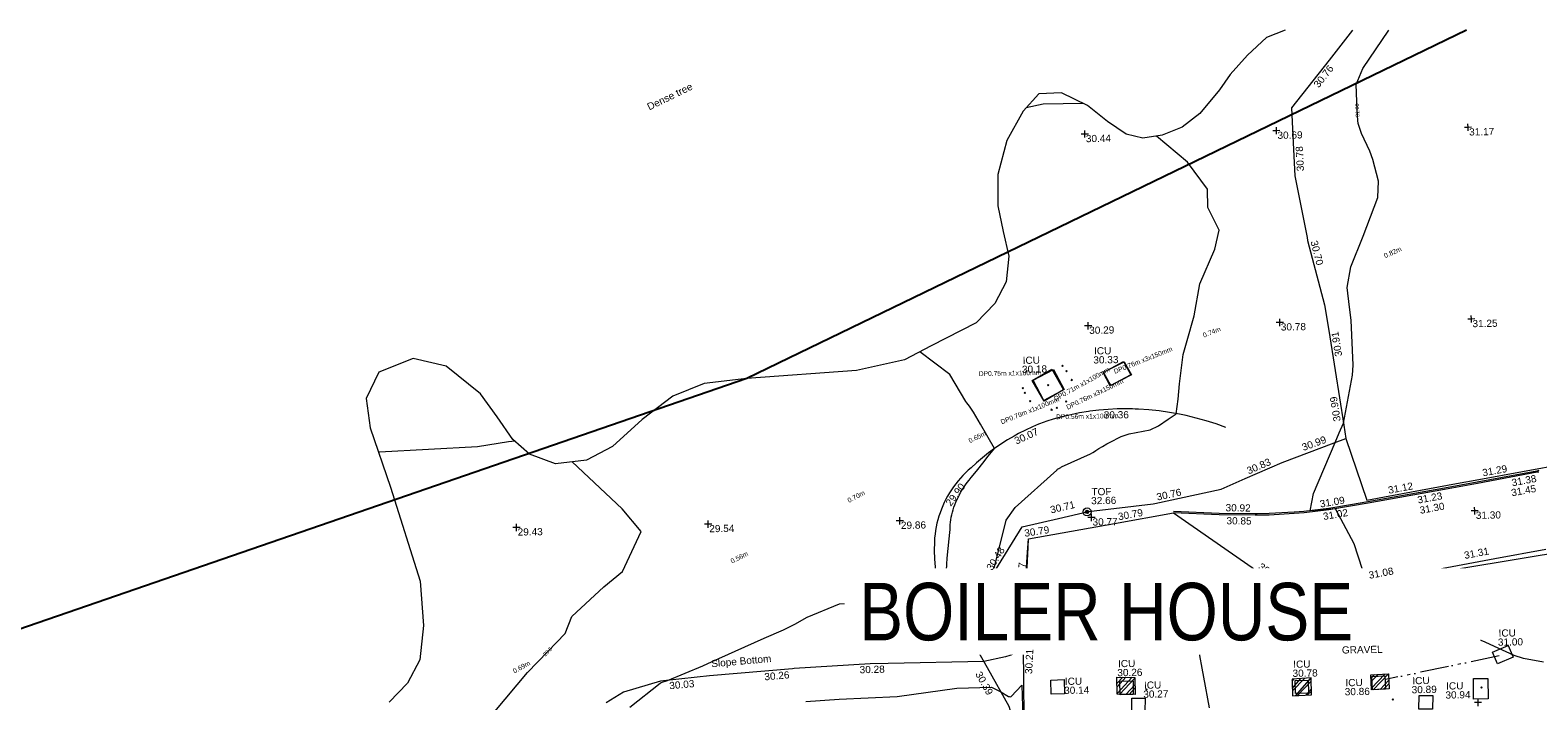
# Model space of a CAD drawing. Header units: millimetres. Extents: x -287732 to 520720, y -103372 to 287754.
# Tile 303 of 380: x 58205 to 136870, y 247032 to 282016. Entities that reach past the tile are written whole.
import ezdxf

# ---------------------------------------------------------------- set-up
doc = ezdxf.new("R2010")
doc.units = ezdxf.units.MM
for name, pattern in [('IMPORT-HIDDEN2 _3_', [4762.5, 3175, -1587.5]), ('IMPORT-UG_DRAINAGE_SURFACE_QLB4 _2_', [2700, 1500, -300.0000000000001, 0, -250, 150, -300.0000000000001, 0, -200]), ('IMPORT-UG_ELEC_LV_QLB2 _2_', [2700, 1500, -300.0000000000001, 0, -250, 150, -300.0000000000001, 0, -200]), ('IMPORT-UG_ELEC_QLB2 _2_', [2500, 1500, -300.0000000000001, 0, -50, 150, -300.0000000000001, 0, -200]), ('IMPORT-UG_ELEC_STREET LIGHTING_QLB2 _2_', [2700, 1500, -300.0000000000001, 0, -250, 150, -300.0000000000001, 0, -200]), ('IMPORT-UG_UNIDENTIFIED_QLA _2_', [2350, 1500, -300.0000000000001, 0, -50, 150, -300.0000000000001, 0, -50])]:
    doc.linetypes.add(name, pattern=pattern)
for name, color, linetype, lineweight, true_color in [('00__TOPO__TOP_OF_FENCE_SYMBOL', 7, 'Continuous', 9, 0x666666), ('00_UAV_CONCRETE', 9, 'Continuous', 9, 0x808080), ('00_UAV_FENCE', 7, 'Continuous', 9, 0x264c2f), ('00_UAV_FORM_LINES', 7, 'Continuous', 9, 0x666666), ('00_UAV_KERB_BOTTOM', 1, 'Continuous', 9, 0xff0000), ('00_UAV_KERB_TOP', 7, 'Continuous', 9, 0xa500a5), ('00_UAV_LEVEL_SPOT', 7, 'Continuous', 9, 0x666666), ('00_UAV_SERV_IC', 5, 'Continuous', 9, 0x0000ff), ('00_UAV_SLOPE_BOTTOM', 30, 'Continuous', 9, 0xff7f00), ('00_UAV_TOP_OF_FENCE', 6, 'Continuous', 9, 0xff00ff), ('00_UAV_TREE_LINE', 7, 'Continuous', 9, 0x52a552), ('00_UAV_WALL_RETAINING', 7, 'Continuous', 9, 0x7c00a5), ('01_DTM_CONTOUR_MJR', 7, 'Continuous', 9, 0x7f3f00), ('01_DTM_CONTOUR_MNR', 7, 'Continuous', 9, 0xa5a552), ('01_DTM_CONTOUR_MNR_LABELS', 7, 'Continuous', 9, 0xa5a552), ('12333-PUM-2D-U-0001-C01 - Rev2_REVIT IMPORT_dwg', 7, 'Continuous', 9, 0x767676), ('PUM-CHAMBER EXTENTS', 6, 'IMPORT-HIDDEN2 _3_', 9, 0xff00ff), ('PUM-ELECTRIC-LV-QLB2', 1, 'IMPORT-UG_ELEC_LV_QLB2 _2_', 9, 0xff0000), ('PUM-ELECTRIC-MH', 1, 'Continuous', 9, 0xff0000), ('PUM-ELECTRIC-QLB2', 1, 'IMPORT-UG_ELEC_QLB2 _2_', 9, 0xff0000), ('PUM-SURFACE-QLB4', 4, 'IMPORT-UG_DRAINAGE_SURFACE_QLB4 _2_', 9, 0x00ffff), ('PUM-SURVEY BOUNDARY_EXTENT', 190, 'Continuous', 25, 0x7f00ff), ('PUM-UNIDENTIFIED UTILITIES-QLA', 7, 'IMPORT-UG_UNIDENTIFIED_QLA _2_', 9, 0x52a500)]:
    doc.layers.add(name, color=color, linetype=linetype, lineweight=lineweight, true_color=true_color)
for name, color, linetype, lineweight in [('00_UAV_SURFACE', 7, 'Continuous', 9), ('00_UAV_SURVEY_TEXT', 7, 'Continuous', 9), ('A_RHA_Text', 7, 'Continuous', 9), ('GEN-TEXT', 7, 'Continuous', 9)]:
    doc.layers.add(name, color=color, linetype=linetype, lineweight=lineweight)
doc.styles.add('Arial Narrow', font='ARIALN.TTF', dxfattribs={"height": 3000})
doc.styles.add('Arial_1', font='arial.ttf', dxfattribs={"height": 250})
doc.styles.add('Swis721 Lt BT_1', font='swissl.ttf', dxfattribs={"height": 200})
doc.styles.add('Swis721 Lt BT_2', font='swissl.ttf', dxfattribs={"height": 375})
pattern_1 = [(45, (-533641079.65, -725615854.3560001), (-265.1650429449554, 265.1650429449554), []), (45, (-533640902.873, -725615854.3560001), (-265.1650429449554, 265.1650429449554), [])]

# ---------------------------------------------------------------- blocks, each defined once
blk = doc.blocks.new('12333-PUM-2D-U-0001-C01 - Rev2_REVIT IMPORT_dwg_MSL_Node_LineworkTOF-2077248-Site Location Plan Proposed')
at = {"layer": '00__TOPO__TOP_OF_FENCE_SYMBOL', "color": 254, "true_color": 0xcccccc, "flags": 128}
for points in [[(165.3591892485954, 165.3591892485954), (0, 0), (-165.3591892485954, 165.3591892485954)], [(165.3591892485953, -165.3591892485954), (0, 0), (-165.3591892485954, -165.3591892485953)]]:
    blk.add_lwpolyline(points, dxfattribs=at)
at = {"layer": '00__TOPO__TOP_OF_FENCE_SYMBOL', "color": 254, "true_color": 0xcccccc}
for radius in [562.5594001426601, 233.853208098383]:
    blk.add_circle((0, 0), radius, dxfattribs=at)
blk = doc.blocks.new('12333-PUM-2D-U-0001-C01 - Rev2_REVIT IMPORT_dwg_UAV-2077255-Site Location Plan Proposed')
at = {"layer": '00_UAV_LEVEL_SPOT', "color": 254, "true_color": 0xcccccc, "flags": 128}
for points in [[(0, -500.0000000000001), (0, 0), (-500.0000000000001, 0)], [(500.0000000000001, 0), (0, 0), (0, 500.0000000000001)]]:
    blk.add_lwpolyline(points, dxfattribs=at)
blk = doc.blocks.new('12333-PUM-2D-U-0001-C01 - Rev2_REVIT IMPORT_dwg_MGS62954_T2_Galway_ITM_3d_Rev1-2077680-Site Location Plan Proposed')
at = {"layer": '00_UAV_CONCRETE', "color": 254, "true_color": 0xcccccc, "flags": 128}
blk.add_lwpolyline([(534016334.0230001, 725803509.7385002), (534016663.7483165, 725808498.785625), (534016693.0230001, 725808941.7385), (534021190.7952037, 725809668.2743735), (534024289.0230001, 725810168.7385001)], dxfattribs=at)
at = {"layer": '00_UAV_FENCE', "color": 254, "true_color": 0xcccccc, "flags": 128}
for points in [[(534034065.9461412, 725835175.4710485), (534032811.7308996, 725833635.3685092), (534030813.0810003, 725831181.1440003), (534030871.8976938, 725829348.5396467), (534030927.0810001, 725827629.1440002), (534031501.8516793, 725824404.1625376), (534031529.9625002, 725824246.4355001), (534032358.9625002, 725820880.4355001), (534032551.194917, 725819527.7325423), (534032847.9625002, 725817439.4355001), (534033247.5673273, 725814577.4062394), (534033343.0230002, 725813893.7385001)], [(534016159.1259321, 725798197.8226644), (534015790.9769113, 725799297.7151195), (534015783.0230002, 725799358.7385001), (534015531.0230002, 725800216.7385002), (534014441.5781065, 725802250.3689686), (534013941.0230002, 725803184.7385001), (534014522.0230001, 725806694.7385002), (534014725.8334513, 725807010.798768), (534016374.0230002, 725809566.7385001), (534018284.0183172, 725809974.182233), (534019857.0230002, 725810309.7385001), (534023230.8206201, 725810651.3026667), (534023324.0230001, 725810660.7385002), (534026792.0230001, 725811363.7385002), (534028054.5148196, 725811888.0671339), (534029992.0230001, 725812692.7385001), (534032721.5634208, 725813671.00709), (534033343.0230002, 725813893.7385001), (534034389.0230001, 725810650.7385004), (534035307.0196127, 725810802.9996328), (534039080.324, 725811428.8490001), (534040236.5966402, 725811621.3257229), (534044811.3240002, 725812382.8490001)], [(534043668.3240001, 725807917.849), (534040997.4750281, 725807465.8634595), (534036073.0531478, 725806632.5076581), (534032848.023, 725806086.7385001), (534031145.6445999, 725805820.3138504), (534028995.023, 725805483.7385001), (534026226.7951379, 725804969.3286598), (534024663.023, 725804678.7385001), (534021307.4104401, 725804129.2386268), (534020999.0230002, 725804078.7385001), (534016373.8759469, 725803320.8202984), (534016314.3459051, 725803311.0651702), (534016296.3393273, 725799639.6318666)]]:
    blk.add_lwpolyline(points, dxfattribs=at)
at = {"layer": '00_UAV_FORM_LINES', "color": 254, "true_color": 0xcccccc, "flags": 128}
blk.add_lwpolyline([(534034910.023, 725806286.7385001), (534039275.023, 725807024.7385), (534044969.023, 725807854.7385001), (534047832.324, 725808442.849), (534052593.3240001, 725809116.849), (534057138.3239999, 725809664.849), (534060013.3239999, 725810353.849), (534062919.3240001, 725810853.849), (534065281.324, 725811214.849)], dxfattribs=at)
at = {"layer": '00_UAV_KERB_BOTTOM', "color": 254, "true_color": 0xcccccc, "flags": 128}
blk.add_lwpolyline([(534043378.2614954, 725811961.8406023), (534043285.512, 725811947.016), (534040161.5120001, 725811419.016), (534038448.8028452, 725811140.906797), (534034446.512, 725810491.016), (534033516.359157, 725810351.1297326), (534032398.512, 725810183.016), (534031096.7409756, 725810053.8543191), (534030583.512, 725810018.0159999), (534029276.423556, 725809965.0033636), (534028644.512, 725809959.016), (534028541.967447, 725809961.8731178), (534026670.512, 725810014.0159999), (534024289.0230001, 725810168.7385001)], dxfattribs=at)
at = {"layer": '00_UAV_KERB_TOP', "color": 254, "true_color": 0xcccccc, "flags": 128}
blk.add_lwpolyline([(534043381.3100927, 725812033.2163868), (534043274.1549, 725812016.089252), (534040150.0692966, 725811488.0747838), (534038451.8349407, 725811212.3159943), (534034435.6966785, 725810560.1766579), (534033519.4277662, 725810422.3784034), (534032389.8456348, 725810252.4998409), (534031090.8459086, 725810123.613128), (534030579.6547402, 725810087.9171071), (534029274.6731665, 725810034.9899209), (534028645.1554129, 725810029.0252383), (534028545.1633554, 725810031.8112379), (534026673.7570352, 725810083.9527515), (534024293.5612489, 725810238.591233)], dxfattribs=at)
at = {"layer": '00_UAV_SERV_IC', "color": 254, "true_color": 0xcccccc, "flags": 128}
for points in [[(534020734.512, 725817553.016), (534021817.512, 725818108.0159999), (534022182.6343733, 725817395.5339632), (534021099.6343734, 725816840.5339632)], [(534017031.5120001, 725817196.0159999), (534018062.512, 725817766.016), (534018661.2756233, 725816682.9891659), (534017630.2756233, 725816112.9891659)], [(534040806.006, 725802615.9585), (534041625.006, 725802948.9585), (534041875.496429, 725802332.8874449), (534041056.496429, 725801999.887445)], [(534017743.669, 725800820.2594999), (534017730.669, 725801554.2594999), (534018421.7024338, 725801566.4985117), (534018434.7024339, 725800832.4985119)], [(534021335.669, 725801440.2595), (534022018.669, 725801444.2594999), (534022022.8739712, 725800726.2606711), (534021339.8739711, 725800722.260671)], [(534034503.006, 725800746.9585), (534034482.006, 725801448.9584999), (534035168.1544469, 725801469.4843082), (534035189.154447, 725800767.4843081)], [(534030476.006, 725801309.9585), (534031155.006, 725801313.9585), (534031159.0017771, 725800635.6753484), (534030480.0017771, 725800631.6753483)], [(534039772.006, 725800176.9585), (534039780.006, 725801252.9585), (534040529.409066, 725801247.3867301), (534040521.4090658, 725800171.38673)], [(534021940.669, 725800539.2594999), (534022632.669, 725800522.2594999), (534022615.5990192, 725799827.410872), (534021923.5990192, 725799844.4108722)], [(534036928.023, 725800420.7385), (534037643.023, 725800398.7385), (534037621.1663765, 725799688.398238), (534036906.1663767, 725799710.398238)]]:
    blk.add_lwpolyline(points, close=True, dxfattribs=at)
at = {"layer": '00_UAV_SLOPE_BOTTOM', "color": 254, "true_color": 0xcccccc, "flags": 128}
for points in [[(534027090.0230001, 725814571.7385), (534026584.5623508, 725814762.3173859), (534026072.5864007, 725814934.6293298), (534025554.7550626, 725815088.4522305), (534025031.7357965, 725815223.5878174), (534024692.023, 725815300.7385), (534024161.9394734, 725815404.7684685), (534023628.4632922, 725815489.7034062), (534023092.2820821, 725815555.4338366), (534022554.0869552, 725815601.8750355), (534022380.023, 725815612.7385), (534022234.8104445, 725815618.7013947), (534021907.456107, 725815632.1436167), (534021434.4972023, 725815634.5728701), (534020961.7559074, 725815620.0231295), (534020489.8415635, 725815588.5131483), (534020019.3624458, 725815540.0835418), (534019944.023, 725815530.7385001), (534019475.96954, 725815462.7533141), (534019010.6581396, 725815378.0106012), (534018548.6885628, 725815276.6195906), (534018090.6562667, 725815158.7109705), (534017754.0230001, 725815060.7385001), (534017377.1136513, 725814925.9172848), (534017327.808603, 725814906.2571652), (534017005.2867813, 725814777.6533445), (534016639.0216574, 725814616.137784), (534016278.790378, 725814441.5787894), (534016036.0230001, 725814314.7385001), (534015686.9994289, 725814118.7283881), (534015345.2368137, 725813910.3159794), (534015011.1756706, 725813689.7699072), (534014685.2465884, 725813457.3744453), (534014367.8696745, 725813213.4291404), (534014059.4540127, 725812958.2484267), (534013761.0230001, 725812692.7385), (534013613.5878021, 725812568.9630128), (534013470.6906925, 725812439.9749322), (534013332.5158592, 725812305.940518), (534013199.2414026, 725812167.0325338), (534013196.8236486, 725812164.3243484), (534013071.0391075, 725812023.4300256), (534012948.0742205, 725811875.3180902), (534012830.5052374, 725811722.8876373), (534012718.4836993, 725811566.3351418), (534012612.1539963, 725811405.862393), (534012511.6531828, 725811241.6762325), (534012424.023, 725811086.7385001), (534012335.0987684, 725810916.0048192), (534012252.3605371, 725810742.1891295), (534012175.9149519, 725810565.5154718), (534012105.8605474, 725810386.21157), (534012042.2876205, 725810204.5085382), (534011985.2781138, 725810020.6405828), (534011934.9055097, 725809834.8447013), (534011891.2347363, 725809647.3603758), (534011854.3220828, 725809458.4292643), (534011824.2151282, 725809268.2948904), (534011800.9526789, 725809077.2023286), (534011784.5647188, 725808885.3978873), (534011783.023, 725808861.7385001), (534011771.3202891, 725808425.5772283), (534011775.2816537, 725807989.2769693), (534011794.9019877, 725807553.4000934), (534011797.0662889, 725807526.701387), (534011830.1560017, 725807118.5084254), (534011863.023, 725806823.7385001), (534011924.4251919, 725806391.7623674), (534012001.2941143, 725805962.2687384), (534012093.530687, 725805535.8112105), (534012201.0160211, 725805112.9394671), (534012228.023, 725805015.7385001), (534012244.3142366, 725804934.2875583), (534012263.5187533, 725804853.4739034), (534012285.6117965, 725804773.4017003), (534012310.5648893, 725804694.1741579), (534012338.3458683, 725804615.8933971), (534012368.9189252, 725804538.6603181), (534012402.2446527, 725804462.5744706), (534012438.2800955, 725804387.7339257), (534012476.9788058, 725804314.2351495), (534012518.2909026, 725804242.172878), (534012562.1631366, 725804171.6399964), (534012608.5389587, 725804102.7274184), (534012657.3585925, 725804035.5239687), (534012708.5591117, 725803970.1162695), (534012762.0745215, 725803906.5886283), (534012817.8358431, 725803845.022929), (534012875.7712026, 725803785.498527), (534012934.023, 725803729.7385), (534012996.0217529, 725803674.459074), (534013059.9648703, 725803621.440794), (534013125.7699332, 725803570.7519983), (534013193.3521212, 725803522.4580219), (534013262.6243246, 725803476.6211138), (534013333.4972547, 725803433.3003556), (534013405.8795593, 725803392.5515857), (534013479.6779416, 725803354.4273274), (534013554.7972785, 725803318.9767208), (534013631.140745, 725803286.2454602), (534013708.609938, 725803256.2757348), (534013727.299591, 725803249.80667), (534013787.1050032, 725803229.1061741), (534013866.5247642, 725803204.771798), (534013941.0230001, 725803184.7385)], [(534016314.3459051, 725803311.0651702), (534016271.0230001, 725803592.7385002), (534016618.499693, 725807997.1290922), (534016693.0230001, 725808941.7385)], [(534016271.0230001, 725803592.7385001), (534015881.023, 725803619.7385), (534015403.023, 725803489.7385), (534015160.023, 725803420.7385), (534014938.0230001, 725803333.7385), (534014708.0230001, 725803247.7385001), (534013941.0230001, 725803184.7385)], [(534016314.3459051, 725803311.0651702), (534015903.023, 725802969.7385), (534015624.0230001, 725802866.7385001), (534015390.023, 725802812.7385001), (534014261.0329109, 725802587.3866665)], [(534014261.0329109, 725802587.3866665), (534009261.8040827, 725802573.7741336), (534008319.2030001, 725802571.2075001), (534004351.2030001, 725802387.2075002), (534004266.4927746, 725802381.5767504), (533999928.2030001, 725802093.2075001), (533999284.0112097, 725802031.222548), (533997361.2029999, 725801846.2075002), (533995432.2029999, 725801308.2075001), (533994513.8388883, 725800777.2873243)]]:
    blk.add_lwpolyline(points, dxfattribs=at)
at = {"layer": '00_UAV_SURFACE', "color": 254, "true_color": 0xcccccc, "flags": 128}
blk.add_lwpolyline([(534024289.0230001, 725810168.7385001), (534028344.0404457, 725807243.6765088), (534030361.023, 725805788.7385001)], dxfattribs=at)
at = {"layer": '00_UAV_TREE_LINE', "color": 254, "true_color": 0xcccccc, "flags": 128}
blk.add_lwpolyline([(534030549.2639189, 725835236.854965), (534029571.0765002, 725834877.2490002), (534028563.0765001, 725833968.2490003), (534027632.0765002, 725832978.2490003), (534027066.0765001, 725832188.2490002), (534026018.0764999, 725830970.2490002), (534025090.0765001, 725830265.2490002), (534024045.0765001, 725829874.2490002), (534023025.0765001, 725829731.2490001), (534022158.0765001, 725829965.2490002), (534021202.0765001, 725830634.2490002), (534020160.0765, 725831482.2490002), (534018828.0765001, 725832175.2490002), (534017642.0765001, 725832134.2490002), (534016799.0765001, 725831250.2490002), (534015936.0765001, 725829735.2490002), (534015430.0765001, 725827977.2490002), (534015395.0765001, 725826332.2490002), (534015655.0765002, 725824999.2490002), (534015923.0765001, 725823697.2490002), (534015771.0765001, 725822365.2490002), (534015157.0765001, 725821237.249), (534014166.0765001, 725820260.2490001), (534011792.6690001, 725819103.2595), (534010393.6690002, 725818388.2594999), (534007868.669, 725817885.2595001), (534002144.669, 725817551.2595003), (533999918.6690001, 725817344.2595001), (533998279.6690001, 725816699.2595001), (533996649.669, 725815519.2595001), (533995080.6690001, 725814142.2595), (533993716.6690001, 725813453.2595001), (533992090.669, 725813275.2595001), (533990734.6690002, 725813806.2595001), (533989890.6690001, 725814599.2595001), (533989080.6690001, 725815795.2595001), (533988238.6690002, 725816995.2595), (533986470.669, 725818470.2595001), (533984754.669, 725818902.2595), (533982952.6690001, 725818220.2595001), (533982264.6690001, 725816858.2595001), (533982456.6690001, 725815323.2595001), (533983461.6690001, 725812217.2595), (533984924.6690001, 725807282.2595), (533985055.6690002, 725804974.2595001), (533984832.6690001, 725803193.2595001), (533984168.6690003, 725801984.2595001), (533983197.6690001, 725801012.2595001)], dxfattribs=at)
at = {"layer": '00_UAV_WALL_RETAINING', "color": 254, "true_color": 0xcccccc, "flags": 128}
blk.add_lwpolyline([(534030361.023, 725805788.7385001), (534025421.4870347, 725805013.5729256), (534024027.023, 725804794.7385001), (534020487.594232, 725804203.5301332), (534016334.0230001, 725803509.7385002)], dxfattribs=at)
at = {"layer": '01_DTM_CONTOUR_MJR', "color": 254, "true_color": 0xcccccc, "flags": 128}
blk.add_lwpolyline([(533995738.013537, 725800516.5571288), (533997342.5887097, 725801753.7258067), (533997399.2202114, 725801786.367208), (533997730, 725801880), (533999593.1769717, 725802613.1984376), (534000090.1730529, 725802836.4064262), (534001284.0021642, 725803351.930017), (534002823.8878574, 725804003.5456508), (534003825.0746269, 725804420), (534004430.0000002, 725804706.019536), (534005074.0476192, 725805064.0476193), (534006775.241477, 725805716.7303247), (534008411.0330641, 725805756.1572418), (534012240.0000001, 725804930.0000001), (534012230, 725805020.0000001), (534012243.960111, 725805139.9383514), (534012276.0928099, 725805628.0686138), (534012298.2017378, 725806046.3838369), (534012332.2073438, 725806437.5623859), (534012364.2876133, 725806795.3543649), (534012372.7368799, 725807033.2428037), (534012388.2368681, 725807361.5444298), (534012409.6957293, 725807691.2392527), (534012439.1945758, 725808006.5823414), (534012557.0698048, 725809018.822899), (534012592.933648, 725809338.5571666), (534012610.0860724, 725809492.7434741), (534012616.5384616, 725809620.9652226), (534012619.420973, 725809746.296176), (534012639.4427951, 725809877.1932883), (534012659.9062388, 725810002.2578723), (534012681.9751618, 725810133.4385512), (534012711.6071943, 725810261.8215829), (534012752.7176679, 725810398.3110045), (534012785.837146, 725810529.6108569), (534012830.5142384, 725810654.7869009), (534012885.0661081, 725810789.6014096), (534012931.5441177, 725810919.4852942), (534012990.7399794, 725811034.6839671), (534013059.5950325, 725811165.4400649), (534013127.7759672, 725811295.7647005), (534013198.4451719, 725811420.638298), (534013279.2907882, 725811555.1590874), (534013360.6939175, 725811678.007156), (534013453.0141777, 725811810.0204791), (534013546.7733796, 725811937.5439206), (534013649.1245792, 725812063.0920316), (534013756.3467413, 725812186.2859837), (534013870.113934, 725812316.9274184), (534014112.0301099, 725812602.8203274), (534014376.0453961, 725812928.8890831), (534014675.7178622, 725813293.0088496), (534015010, 725813690.0000001), (534014297.4814788, 725814963.5455226), (534013939.1325514, 725815599.8113134), (534013735.6520842, 725815920.4118863), (534013599.5050389, 725816086.0733782), (534013543.4910902, 725816168.1320269), (534012740.0000001, 725817580.0000001), (534011190.5426036, 725818795.5251373)], dxfattribs=at)
at = {"layer": '01_DTM_CONTOUR_MNR', "color": 254, "true_color": 0xcccccc, "flags": 128}
for points in [[(534043445.5081338, 725802037.8935498), (534042412.5395459, 725802255.4484469), (534041931.791045, 725802420.0000002), (534040910.7692311, 725802900.769231), (534040430.0000004, 725803130.7664235), (534039520.9090912, 725803510.9090911), (534038430.0000003, 725803901.5436242), (534038076.1538464, 725804066.1538463), (534037810.0000003, 725804420), (534037790.0609757, 725805660.7573816), (534037820.0000003, 725806780.0000002), (534036035.0748455, 725806528.4486989), (534034310.0000004, 725806340.0000002), (534033686.5661489, 725808390.5569094), (534032740.0000001, 725810230.0000001), (534032397.4076657, 725810198.1463418), (534031867.5678673, 725810169.0027703), (534031420.0000001, 725810150), (534031605.0392743, 725811048.0434049), (534032780.0000001, 725813690.0000004), (534033000.7133639, 725814184.9811653), (534033230.0000001, 725814680.0000004), (534033745.4999897, 725817184.8575453), (534033787.2969275, 725817696.5784888), (534033723.7284831, 725820055.7316788), (534033647.9857822, 725820734.4291255), (534033541.4442735, 725821758.9488798), (534033764.7194716, 725822839.8149545), (534034430.0000004, 725824420.0000002), (534035237.9584777, 725826420.0000002), (534035285.9670784, 725827275.9670784), (534034999.5852535, 725828420.0000002), (534034851.7222223, 725828841.7222224), (534034430.0000004, 725829780.5128206), (534034276.5345491, 725830297.666112), (534034250.088533, 725830457.7714684), (534034236.9009994, 725830994.1484134), (534034203.7500001, 725832342.5000001), (534034564.4248673, 725833166.6029782), (534035959.77485, 725835142.4141454)], [(534019950.2360437, 725831591.4227508), (534017848.4733459, 725831604.9121305), (534016968.3295553, 725831427.7338173)], [(534025985.9064247, 725799966.4141912), (534025180.0000002, 725804780.0000001), (534024584.6266376, 725804693.1604285), (534022040.2510504, 725804323.7551967), (534018863.4062402, 725803819.2166076), (534016322.9103805, 725803439.103804), (534016290.0000001, 725803470.0000002), (534016081.6966069, 725803474.5908185), (534015885.7642306, 725803432.6625055), (534015470.6021898, 725803416.5737228), (534015426.4423077, 725803415.4807693), (534015398.8405173, 725803411.1551727), (534015260, 725803450.0000002), (534014954.329897, 725805110.6185567), (534014761.8330403, 725806144.0974754), (534014741.6175852, 725806297.4202776), (534014758.6157114, 725806937.412604), (534014810.0000002, 725807140), (534015555.1170221, 725809927.0363564), (534016034.1608703, 725810587.3950108), (534018233.9382573, 725812492.8065537), (534018249.9354964, 725812507.1091268), (534018262.8116382, 725812523.7300056), (534018278.3378902, 725812539.9336349), (534018314.5419574, 725812561.9037395), (534018336.8338838, 725812574.8394607), (534018360.3714935, 725812586.4452869), (534018383.169888, 725812601.8110236), (534018405.6324239, 725812616.3739969), (534018439.2497821, 725812640.4531412), (534018477.2067192, 725812660.9170496), (534020000.1517397, 725813316.0217261), (534020128.0473098, 725813386.2486086), (534020263.3301206, 725813477.8435205), (534020289.2671266, 725813490.9428422), (534020452.0992175, 725813587.5753201), (534020641.5576467, 725813697.3291875), (534020867.2144196, 725813823.4582866), (534021142.7604093, 725813965.9195365), (534021477.9357163, 725814134.3153515), (534021616.8352942, 725814200.2529414), (534022051.3816707, 725814333.9618218), (534023139.086674, 725814514.2404232), (534023579.8976394, 725814709.3728977), (534024099.5215312, 725815058.72864), (534024510.0000001, 725815330.0000001), (534024624.2312351, 725816089.2251817), (534024717.3776909, 725816887.3189825), (534024933.1914893, 725818420.0000001), (534025146.8803419, 725819136.8803419), (534025537.2070453, 725820420.0000001), (534025872.022408, 725822090.6505553), (534026683.7355512, 725823878.3667965), (534026924.2318673, 725824863.5911527), (534026356.1701803, 725826066.0452875), (534026350, 725827020), (534025339.8400065, 725828434.9733638), (534023737.3650298, 725829831.1090587)], [(533989998.8815461, 725814497.5858637), (533989662.3776069, 725814475.3488468), (533988043.1911684, 725814245.1680692), (533982915.6946044, 725814049.387372), (533982867.2092639, 725814054.4654108)], [(533988696.6666668, 725800420), (533990430.0000002, 725802420.0000001), (533991514.0398838, 725803504.0398835), (533992430.0000002, 725804420), (533992809.8401306, 725805308.9372737), (533994502.048381, 725806825.3074852), (533995485.6796921, 725807601.6628454), (533996490.0000001, 725809670.0000001), (533995527.4023238, 725810872.7520921), (533992968.5210716, 725813371.3589274)], [(534004926.6474738, 725800660.0575787), (534006670.0532277, 725800757.8550705), (534009698.2206515, 725800845.8729892), (534012814.1686694, 725801220.9384744), (534014636.3489879, 725801244.143293), (534015114.9160217, 725800994.6055343), (534015502.2218074, 725800733.8965647), (534015547.2244636, 725800727.1647539), (534015597.1967356, 725800719.4351959), (534015654.1596509, 725800742.5051978), (534016220, 725801310.0000002), (534016242.990714, 725799640.5250704)]]:
    blk.add_lwpolyline(points, dxfattribs=at)
at = {"xscale": 0.375, "yscale": 0.375, "zscale": 0.375}
for name, p in [('12333-PUM-2D-U-0001-C01 - Rev2_REVIT IMPORT_dwg_UAV-2077255-Site Location Plan Proposed', (534020000, 725830000)), ('12333-PUM-2D-U-0001-C01 - Rev2_REVIT IMPORT_dwg_UAV-2077255-Site Location Plan Proposed', (534030000, 725830000)), ('12333-PUM-2D-U-0001-C01 - Rev2_REVIT IMPORT_dwg_UAV-2077255-Site Location Plan Proposed', (534040000.0000001, 725830000)), ('12333-PUM-2D-U-0001-C01 - Rev2_REVIT IMPORT_dwg_UAV-2077255-Site Location Plan Proposed', (534020000, 725820000.0000001)), ('12333-PUM-2D-U-0001-C01 - Rev2_REVIT IMPORT_dwg_UAV-2077255-Site Location Plan Proposed', (534030000, 725820000.0000001)), ('12333-PUM-2D-U-0001-C01 - Rev2_REVIT IMPORT_dwg_UAV-2077255-Site Location Plan Proposed', (534040000.0000001, 725820000.0000001)), ('12333-PUM-2D-U-0001-C01 - Rev2_REVIT IMPORT_dwg_UAV-2077255-Site Location Plan Proposed', (533990000, 725810000)), ('12333-PUM-2D-U-0001-C01 - Rev2_REVIT IMPORT_dwg_UAV-2077255-Site Location Plan Proposed', (534000000, 725810000)), ('12333-PUM-2D-U-0001-C01 - Rev2_REVIT IMPORT_dwg_UAV-2077255-Site Location Plan Proposed', (534010000, 725810000)), ('12333-PUM-2D-U-0001-C01 - Rev2_REVIT IMPORT_dwg_MSL_Node_LineworkTOF-2077248-Site Location Plan Proposed', (534019777.3015842, 725810292.9450158)), ('12333-PUM-2D-U-0001-C01 - Rev2_REVIT IMPORT_dwg_UAV-2077255-Site Location Plan Proposed', (534020000, 725810000)), ('12333-PUM-2D-U-0001-C01 - Rev2_REVIT IMPORT_dwg_UAV-2077255-Site Location Plan Proposed', (534040000.0000001, 725810000)), ('12333-PUM-2D-U-0001-C01 - Rev2_REVIT IMPORT_dwg_UAV-2077255-Site Location Plan Proposed', (534040000.0000001, 725800000.0000001))]:
    blk.add_blockref(name, p, dxfattribs=at)
at = {"layer": '00_UAV_CONCRETE', "color": 251, "true_color": 0x666666, "char_height": 375, "width": 1495.902363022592, "attachment_point": 1, "line_spacing_factor": 1.005061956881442, "style": 'Swis721 Lt BT_2'}
for insert, rotation in [((534021358.6241275, 725810197.0331246), 9.175864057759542), ((534016458.8032295, 725809419.6955085), 7.703560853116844)]:
    blk.add_mtext('30.79', dxfattribs=dict(at, insert=insert, rotation=rotation))
at = {"layer": '00_UAV_FENCE', "color": 251, "true_color": 0x666666, "char_height": 375, "attachment_point": 1, "line_spacing_factor": 1.005061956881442, "style": 'Swis721 Lt BT_2'}
for s, insert, width, rotation in [('30.76', (534031950.4889523, 725832404.5604649), 1495.902363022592, 50.84161886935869), ('30.78', (534031028.7309, 725827856.6214999), 1495.902363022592, 91.8382538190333), ('30.70', (534032041.1692831, 725824274.2052895), 1495.902363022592, 283.23733114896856), ('30.91', (534032857.7648872, 725818144.427582), 1495.902363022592, 98.08813768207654), ('30.99', (534032722.4039863, 725814756.1681759), 1495.902363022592, 97.9871745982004), ('30.99', (534030998.3170028, 725813624.7927976), 1495.902363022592, 19.03925053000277), ('30.83', (534028095.4498144, 725812441.309116), 1495.902363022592, 22.55372265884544), ('31.29', (534040401.8847712, 725812150.8842167), 1495.902363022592, 9.45097329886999), ('30.71', (534017820.9240843, 725810609.6676389), 1495.902363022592, 12.041945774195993), ('30.76', (534023382.4051111, 725811184.9453434), 1495.902363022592, 10.927866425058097), ('31.12', (534035472.6172655, 725811332.4614179), 1495.902363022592, 9.41748139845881), ('30.48', (534014445.119112, 725807489.2878736), 1495.902363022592, 57.18418333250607), ('31.31', (534039376.3424909, 725807861.5640622), 1495.902363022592, 9.60511477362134), ('31.08', (534034379.855737, 725806911.6644514), 1495.902363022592, 9.60511477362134), ('Fence', (534032121.5649194, 725806488.1693854), 1681.10932225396, 10.78553667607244), ('30.83', (534029687.0601873, 725805481.823185), 1495.902363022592, 8.894721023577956), ('30.56', (534024773.7817467, 725804588.043702), 1495.902363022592, 10.526994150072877), ('30.26', (534019846.5919189, 725803779.0452781), 1495.902363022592, 9.304308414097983), ('30.21', (534016387.3016183, 725801904.0149091), 1495.902363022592, 86.13505871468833), ('30.39', (534014113.1398475, 725802117.6383547), 1495.902363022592, 298.17859011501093)]:
    blk.add_mtext(s, dxfattribs=dict(at, insert=insert, width=width, rotation=rotation))
at = {"layer": '00_UAV_KERB_BOTTOM', "color": 251, "true_color": 0x666666, "char_height": 375, "width": 1495.902363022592, "attachment_point": 1, "line_spacing_factor": 1.005061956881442, "style": 'Swis721 Lt BT_2'}
for s, insert, rotation in [('31.38', (534041920.8511608, 725811606.3528701), 9.545024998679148), ('31.23', (534036992.1827964, 725810794.0603575), 9.223170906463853), ('31.02', (534032054.7728837, 725810021.2016634), 8.552653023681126), ('30.85', (534027046.1330445, 725809894.6134803), 358.40402593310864)]:
    blk.add_mtext(s, dxfattribs=dict(at, insert=insert, rotation=rotation))
at = {"layer": '00_UAV_KERB_TOP', "color": 251, "true_color": 0x666666, "char_height": 375, "width": 1495.902363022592, "attachment_point": 1, "line_spacing_factor": 1.005061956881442, "style": 'Swis721 Lt BT_2'}
for s, insert, rotation in [('31.09', (534031899.420208, 725810674.5663507), 8.552653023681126), ('31.45', (534041890.427521, 725811083.7656597), 9.537552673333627), ('30.92', (534027010.8276333, 725810572.8479493), 358.4040259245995), ('31.30', (534037099.6528788, 725810254.6879114), 9.223170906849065)]:
    blk.add_mtext(s, dxfattribs=dict(at, insert=insert, rotation=rotation))
at = {"layer": '00_UAV_LEVEL_SPOT', "char_height": 375, "width": 1495.902363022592, "attachment_point": 1, "line_spacing_factor": 1.005061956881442, "style": 'Swis721 Lt BT_2'}
for s, insert in [('30.44', (534020051.8765643, 725829949.1441548)), ('30.69', (534030051.8765643, 725829949.1441548)), ('31.17', (534040051.8765643, 725829949.1441548)), ('30.29', (534020051.8765643, 725819949.1441548)), ('30.78', (534030051.8765643, 725819949.1441548)), ('31.25', (534040051.8765643, 725819949.1441548)), ('29.43', (533990051.8765643, 725809949.1441547)), ('29.54', (534000051.8765643, 725809949.1441547)), ('29.86', (534010051.8765643, 725809949.1441547)), ('30.77', (534020051.8765643, 725809949.1441547)), ('31.30', (534040051.8765643, 725809949.1441547))]:
    blk.add_mtext(s, dxfattribs=dict(at, insert=insert))
at = {"layer": '00_UAV_SERV_IC', "color": 251, "true_color": 0x666666, "char_height": 375, "attachment_point": 1, "line_spacing_factor": 1.005061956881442, "style": 'Swis721 Lt BT_2'}
for s, insert, width in [('ICU', (534020285.9439681, 725818869.6169119), 1021.012723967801), ('30.18', (534016508.4487385, 725817973.05732), 1495.902363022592), ('ICU', (534016553.276889, 725818443.4363209), 1021.012723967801), ('30.33', (534020241.1158176, 725818399.237911), 1495.902363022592), ('ICU', (534041133.3707973, 725803783.5282868), 1021.012723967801), ('31.00', (534041088.5426467, 725803313.1492859), 1495.902363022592), ('ICU', (534021252.4488573, 725802537.9890224), 1021.012723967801), ('ICU', (534030392.7421376, 725802346.0616641), 1021.012723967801), ('ICU', (534018462.1386718, 725801661.205604), 1021.012723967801), ('30.26', (534021207.6207068, 725802067.6100215), 1495.902363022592), ('ICU', (534022587.1985251, 725801390.4795885), 1021.012723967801), ('30.78', (534030347.913987, 725801875.6826633), 1495.902363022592), ('ICU', (534036591.4733095, 725801380.7328535), 1021.012723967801), ('30.14', (534018417.3105213, 725801190.826603), 1495.902363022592), ('30.27', (534022542.3703746, 725800920.1005876), 1495.902363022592), ('30.86', (534033053.69079, 725800865.9960241), 1495.902363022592), ('ICU', (534033098.5189405, 725801336.375025), 1021.012723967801), ('30.89', (534036546.6451589, 725800910.3538526), 1495.902363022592), ('30.94', (534038303.5063029, 725800602.7492707), 1495.902363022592), ('ICU', (534038348.3344535, 725801073.1282715), 1021.012723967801)]:
    blk.add_mtext(s, dxfattribs=dict(at, insert=insert, width=width))
at = {"layer": '00_UAV_SLOPE_BOTTOM', "color": 251, "true_color": 0x666666, "char_height": 375, "attachment_point": 1, "line_spacing_factor": 1.005061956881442, "style": 'Swis721 Lt BT_2'}
for s, insert, width, rotation in [('30.36', (534020735.5907144, 725815524.0106668), 1495.902363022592, 359.43752638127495), ('30.07', (534015999.4426928, 725814207.0371217), 1495.902363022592, 23.60132226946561), ('29.90', (534012374.4950556, 725810908.442051), 1495.902363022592, 52.62403612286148), ('30.77', (534016064.3026065, 725806427.3476906), 1495.902363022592, 85.74650609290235), ('29.86', (534012066.5204074, 725806049.8905362), 1495.902363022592, 96.16095386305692), ('30.28', (534012267.5439275, 725804391.8852954), 1495.902363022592, 299.03781097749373), ('Slope Bottom', (534000017.732895, 725802901.7237345), 3685.143599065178, 4.137152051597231), ('30.26', (534002778.8298914, 725802173.045506), 1495.902363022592, 3.802897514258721), ('30.28', (534007766.211598, 725802457.0713814), 1495.902363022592, 0.29906774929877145), ('30.03', (533997811.2530947, 725801794.8723458), 1495.902363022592, 4.137152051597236)]:
    blk.add_mtext(s, dxfattribs=dict(at, insert=insert, width=width, rotation=rotation))
at = {"layer": '00_UAV_SURFACE', "color": 251, "true_color": 0x666666, "insert": (534028836.5151101, 725807499.0606694), "char_height": 375, "width": 1495.902363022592, "attachment_point": 1, "rotation": 324.195434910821, "line_spacing_factor": 1.005061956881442, "style": 'Swis721 Lt BT_2'}
blk.add_mtext('30.82', dxfattribs=at)
at = {"layer": '00_UAV_SURVEY_TEXT', "color": 251, "true_color": 0x666666, "char_height": 375, "attachment_point": 1, "line_spacing_factor": 1.005061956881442, "style": 'Swis721 Lt BT_2'}
for s, insert, width in [('CONCRETE', (534021503.5000001, 725806434.2296078), 3286.236302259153), ('GRAVEL', (534032943.8000001, 725803047.6296079), 2322.210334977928)]:
    blk.add_mtext(s, dxfattribs=dict(at, insert=insert, width=width))
at = {"layer": '00_UAV_TOP_OF_FENCE', "color": 251, "true_color": 0x666666, "char_height": 375, "attachment_point": 1, "line_spacing_factor": 1.005061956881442, "style": 'Swis721 Lt BT_2'}
for s, insert, width in [('32.66', (534019999.620747, 725811060.5005958), 1495.902363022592), ('TOF', (534020022.0443887, 725811523.8773007), 1163.479615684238)]:
    blk.add_mtext(s, dxfattribs=dict(at, insert=insert, width=width))
at = {"layer": '00_UAV_TREE_LINE', "color": 251, "true_color": 0x666666, "insert": (533997144.7443686, 725831962.5022445), "char_height": 375, "width": 2939.566865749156, "attachment_point": 1, "rotation": 25.07475810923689, "line_spacing_factor": 1.005061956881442, "style": 'Swis721 Lt BT_2'}
blk.add_mtext('Dense tree', dxfattribs=at)
at = {"layer": '00_UAV_WALL_RETAINING', "color": 251, "true_color": 0x666666, "char_height": 375, "attachment_point": 1, "line_spacing_factor": 1.005061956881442, "style": 'Swis721 Lt BT_2'}
for s, insert, width, rotation in [('30.82', (534023089.7122465, 725805229.0619143), 1495.902363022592, 8.918735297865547), ('Retaining Wall', (534024763.1772752, 725805464.9546795), 3832.359387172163, 9.315942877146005), ('30.82', (534018753.9965178, 725804355.1368877), 1495.902363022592, 9.482852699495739)]:
    blk.add_mtext(s, dxfattribs=dict(at, insert=insert, width=width, rotation=rotation))
at = {"layer": '01_DTM_CONTOUR_MNR_LABELS', "color": 251, "true_color": 0x666666, "char_height": 200, "attachment_point": 2, "line_spacing_factor": 1.005061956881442, "style": 'Swis721 Lt BT_1'}
for s, insert, width, rotation in [('31.00', (534034137.4372527, 725830991.7029662), 797.8007824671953, 91.40840844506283), ('29.5', (533991443.6871399, 725803574.3926275), 620.5117196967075, 45.000000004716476)]:
    blk.add_mtext(s, dxfattribs=dict(at, insert=insert, width=width, rotation=rotation))
blk = doc.blocks.new('12333-PUM-2D-U-0001-C01 - Rev2_REVIT IMPORT_dwg-1620468-Site Location Plan Proposed')
at = {"layer": 'PUM-CHAMBER EXTENTS', "true_color": 0xffaaff}
h = blk.add_hatch(dxfattribs=at)
h.set_pattern_fill('FP_3', color=211, style=0, pattern_type=2)
h.set_pattern_definition(pattern_1)
h.paths.add_polyline_path([(381033.350152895, 184871.64382136), (381030.350152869, 185766.6438213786), (380098.3501528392, 185791.6438212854), (380101.3501528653, 184896.6438213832)])
h = blk.add_hatch(dxfattribs=at)
h.set_pattern_fill('FP_3', color=211, style=0, pattern_type=2)
h.set_pattern_definition(pattern_1)
h.paths.add_polyline_path([(393372.3501529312, 184897.6438213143), (394298.3501529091, 184926.6438212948), (394279.3501527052, 185710.6438211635), (393353.3501528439, 185681.6438212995)])
h = blk.add_hatch(dxfattribs=at)
h.set_pattern_fill('FP_3', color=211, style=0, pattern_type=2)
h.set_pattern_definition(pattern_1)
h.paths.add_polyline_path([(389240.3501530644, 184658.6438214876), (390234.350152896, 184695.6438213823), (390241.3501528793, 185572.6438213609), (389247.3501529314, 185535.6438213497)])
at = {"layer": 'GEN-TEXT', "color": 253, "true_color": 0xaaaaaa}
for p, q in [((377504.9948138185, 202044.2884822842), (377575.7054919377, 202114.9991604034)), ((377575.7054919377, 202044.2884822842), (377504.9948138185, 202114.9991604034)), ((377722.994813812, 201754.2884822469), (377793.7054919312, 201824.9991603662)), ((377793.7054919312, 201754.2884822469), (377722.994813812, 201824.9991603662)), ((375421.9948138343, 200911.2884822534), (375492.7054919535, 200981.9991603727)), ((375492.7054919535, 200911.2884822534), (375421.9948138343, 200981.9991603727)), ((375518.994813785, 200666.2884822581), (375589.7054919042, 200736.9991603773)), ((375589.7054919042, 200666.2884822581), (375518.994813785, 200736.9991603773)), ((376739.9948138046, 201046.2884822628), (376810.7054919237, 201116.999160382)), ((376810.7054919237, 201046.2884822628), (376739.9948138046, 201116.999160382)), ((377986.9948137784, 201296.2884822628), (378057.7054918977, 201366.999160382)), ((378057.7054918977, 201296.2884822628), (377986.9948137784, 201366.999160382)), ((375793.9948138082, 200231.2884823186), (375864.7054919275, 200301.9991604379)), ((375864.7054919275, 200231.2884823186), (375793.9948138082, 200301.9991604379)), ((376905.9948137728, 199757.288482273), (376976.7054918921, 199827.9991603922)), ((376976.7054918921, 199757.288482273), (376905.9948137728, 199827.9991603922)), ((377170.9948137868, 199863.2884823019), (377241.7054919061, 199933.9991604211)), ((377241.7054919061, 199863.2884823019), (377170.9948137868, 199933.9991604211)), ((377669.9948138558, 200181.2884822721), (377740.705491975, 200251.9991603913)), ((377740.705491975, 200181.2884822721), (377669.9948138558, 200251.9991603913)), ((391289.9948138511, 190306.2884822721), (391360.7054919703, 190376.9991603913)), ((391360.7054919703, 190306.2884822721), (391289.9948138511, 190376.9991603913)), ((381597.994813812, 185085.2884822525), (381668.7054919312, 185155.9991603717)), ((381668.7054919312, 185085.2884822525), (381597.994813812, 185155.9991603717)), ((399072.9948137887, 184892.2884822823), (399143.705491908, 184962.9991604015)), ((399143.705491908, 184892.2884822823), (399072.9948137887, 184962.9991604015)), ((394439.9948138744, 184347.2884822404), (394510.7054919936, 184417.9991603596)), ((394510.7054919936, 184347.2884822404), (394439.9948138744, 184417.9991603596))]:
    blk.add_line(p, q, dxfattribs=at)
at = {"layer": 'PUM-CHAMBER EXTENTS', "color": 211, "linetype": 'Continuous', "true_color": 0xffaaff, "flags": 128}
for points in [[(380101.3501528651, 184896.6438213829), (380098.350152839, 185791.6438212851), (381030.3501528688, 185766.6438213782), (381033.3501528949, 184871.6438213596)], [(394298.3501529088, 184926.6438212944), (393372.3501529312, 184897.643821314), (393353.3501528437, 185681.6438212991), (394279.3501527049, 185710.6438211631)], [(390234.3501528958, 184695.643821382), (390241.350152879, 185572.6438213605), (389247.3501529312, 185535.6438213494), (389240.3501530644, 184658.6438214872)]]:
    blk.add_lwpolyline(points, close=True, dxfattribs=at)
at = {"layer": 'PUM-ELECTRIC-MH', "color": 21, "true_color": 0xffaaaa, "flags": 128}
blk.add_lwpolyline([(380773.3501528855, 202238.6438213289), (381137.3501528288, 201538.6438213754), (380045.3501528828, 201010.6438213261), (379681.3501529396, 201710.6438212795)], close=True, dxfattribs=at)
at = {"layer": 'PUM-SURFACE-QLB4', "color": 131, "true_color": 0xaaffff}
blk.add_line((400064.3501528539, 186554.6438213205), (394107.3501529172, 185420.6438213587), dxfattribs=at)
at = {"layer": 'PUM-SURVEY BOUNDARY_EXTENT', "color": 201, "true_color": 0xd4aaff, "flags": 128}
blk.add_lwpolyline([(398928.9843219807, 219217.3848642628), (361065.0191528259, 201696.9033213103), (253020.3641528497, 166562.6593213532), (238979.1241529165, 183340.0803213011), (207851.1241528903, 192933.0803212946), (181881.5491528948, 199207.5523212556), (127765.7475235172, 208631.6913835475), (83230.35015305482, 209505.6438213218), (17731.79857071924, 209070.0515701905), (19321.96791528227, 195160.6532562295), (47319.66651009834, 195519.6426584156), (51594.7860137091, 181823.3532194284), (51018.52567121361, 144084.6209763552), (50538.16776373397, 139734.9456696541), (11069.20021306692, 147832.3187959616), (-5119.649847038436, 154965.6438215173), (-16971.13457121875, 159261.5584440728)], dxfattribs=at)
at = {"layer": 'PUM-UNIDENTIFIED UTILITIES-QLA', "color": 9, "linetype": 'Continuous', "true_color": 0xc5e1aa, "flags": 128}
blk.add_lwpolyline([(377617.3501529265, 200836.643821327), (376542.3501528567, 200294.6438213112), (375996.3501528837, 201352.6438213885), (377071.3501529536, 201894.6438215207)], close=True, dxfattribs=at)
blk.add_blockref('12333-PUM-2D-U-0001-C01 - Rev2_REVIT IMPORT_dwg_MGS62954_T2_Galway_ITM_3d_Rev1-2077680-Site Location Plan Proposed', (-533641079.6498471, -725615854.3561786))
at = {"layer": 'PUM-ELECTRIC-LV-QLB2', "char_height": 250, "attachment_point": 2, "line_spacing_factor": 0.9417779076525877, "style": 'Arial_1'}
for s, insert, width, rotation in [('0.82m', (394826.3646661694, 207814.6081013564), 1160.025439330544, 22.873749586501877), ('0.74m', (385317.6460833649, 203820.412081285), 1160.025439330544, 20.723135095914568), ('DP0.76m x3x150mm', (381710.2269056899, 202419.5738349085), 3893.2779916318, 20.723135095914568)]:
    blk.add_mtext(s, dxfattribs=dict(at, insert=insert, width=width, rotation=rotation))
at = {"layer": 'PUM-ELECTRIC-QLB2', "char_height": 250, "width": 3893.2779916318, "attachment_point": 2, "line_spacing_factor": 0.9417779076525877, "style": 'Arial_1'}
for s, insert in [('DP0.75m x1x100mm', (374800.5856290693, 201869.3695084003)), ('DP0.56m x1x100mm', (378793.8795191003, 199550.6033248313))]:
    blk.add_mtext(s, dxfattribs=dict(at, insert=insert))
at = {"layer": 'PUM-ELECTRIC-QLB2', "char_height": 250, "attachment_point": 2, "line_spacing_factor": 0.9417779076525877, "style": 'Arial_1'}
for s, insert, width, rotation in [('DP0.71m x1x100mm', (378475.4009350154, 201220.4039422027), 3893.2779916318, 28.088734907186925), ('DP0.76m x3x150mm', (379153.7142519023, 200690.2091433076), 3893.2779916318, 24.7416121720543), ('DP0.79m x1x100mm', (375761.7206990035, 199893.5179189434), 3893.2779916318, 20.873305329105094), ('0.65m', (372984.6298652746, 198559.931808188), 1160.025439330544, 25.174261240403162), ('0.70m', (366607.4494567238, 195562.455655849), 1160.025439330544, 26.490495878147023), ('0.56m', (360459.6281093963, 192498.5033548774), 1160.025439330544, 25.722734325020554), ('0.69m', (348993.2132633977, 186974.2687958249), 1160.025439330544, 27.64597536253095)]:
    blk.add_mtext(s, dxfattribs=dict(at, insert=insert, width=width, rotation=rotation))

msp = doc.modelspace()

# ---------------------------------------------------------------- block references
at = {"layer": '12333-PUM-2D-U-0001-C01 - Rev2_REVIT IMPORT_dwg', "color": 254, "linetype": 'IMPORT-UG_ELEC_STREET LIGHTING_QLB2 _2_', "true_color": 0xffd4d4, "rotation": 0.9999999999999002}
msp.add_blockref('12333-PUM-2D-U-0001-C01 - Rev2_REVIT IMPORT_dwg-1620468-Site Location Plan Proposed', (-261895.0770586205, 55869.5817132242), dxfattribs=at)

# ---------------------------------------------------------------- next in the draw order: texts
at = {"layer": 'A_RHA_Text', "lineweight": 35, "insert": (101457.2699415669, 253186.4283353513), "char_height": 3000, "width": 31666.65625, "attachment_point": 1, "style": 'Arial Narrow', "bg_fill": 3, "box_fill_scale": 1.25, "bg_fill_color": 256, "bg_fill_true_color": 13158600, "bg_fill_transparency": 0}
msp.add_mtext('BOILER HOUSE', dxfattribs=at)

doc.saveas('drawing.dxf')
